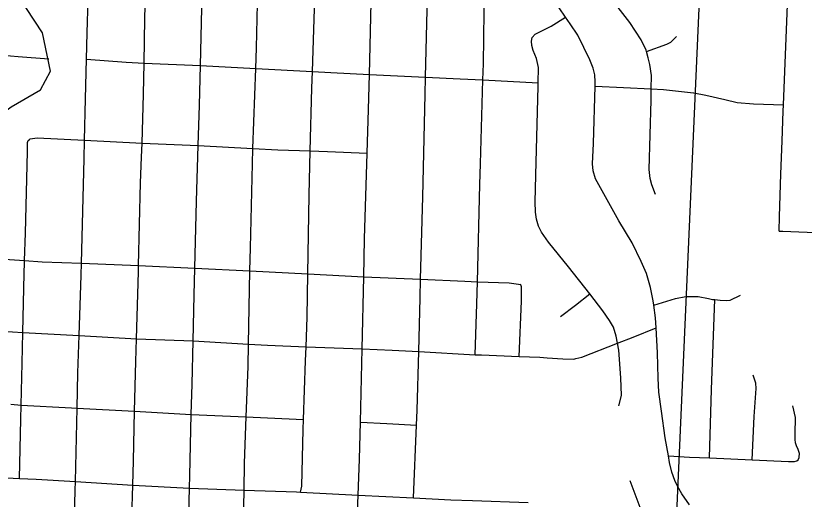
# Model space of a CAD drawing. Extents: x -157.2 to -99.3, y 12.2 to 46.2.
# Drawn here: x -148.41 to -147.366, y 38.421 to 39.061 of the extents above; entities that cross this region are included whole.
import ezdxf

# ---------------------------------------------------------------- set-up
doc = ezdxf.new("R2010")
doc.units = 0
for name, color, linetype in [('tdCoCityStreetMinor', 7, 'Continuous'), ('tdCoHydroRiver', 7, 'Continuous'), ('tdCoSectLine', 7, 'Continuous')]:
    doc.layers.add(name, color=color, linetype=linetype)

msp = doc.modelspace()

# ---------------------------------------------------------------- linework, layer by layer
at = {"layer": 'tdCoCityStreetMinor'}
for p, q in [((-148.3175, 38.9509), (-148.3163, 39.0034)), ((-147.7951, 38.8648), (-147.7917, 38.976)), ((-147.7917, 38.976), (-147.7185, 38.9723)), ((-148.3188, 38.8962), (-148.2428, 38.8924)), ((-148.2428, 38.8924), (-148.1685, 38.8892)), ((-148.1685, 38.8892), (-148.096, 38.8853)), ((-147.3998, 38.7761), (-147.3948, 38.7759)), ((-148.1727, 38.7271), (-148.1, 38.7233)), ((-147.9493, 38.7156), (-147.8742, 38.7122)), ((-148.3288, 38.5417), (-148.2526, 38.5378)), ((-148.2526, 38.5378), (-148.1776, 38.5334)), ((-148.2568, 38.3817), (-148.2551, 38.4401)), ((-147.5836, 38.4102), (-147.597, 38.4456)), ((-148.0332, 38.4307), (-147.9567, 38.4268))]:
    msp.add_line(p, q, dxfattribs=at)
for points in [[(-148.1077, 38.4333), (-148.1071, 38.4689), (-148.1048, 38.5302), (-148.1024, 38.5967), (-148.1018, 38.6266), (-148.1, 38.7233), (-148.0994, 38.754), (-148.0967, 38.865), (-148.096, 38.8853), (-148.0924, 38.991), (-148.0915, 39.0184), (-148.0892, 39.1158), (-148.0878, 39.1745), (-148.0867, 39.2126)], [(-147.3998, 38.7761), (-147.3992, 38.7951), (-147.3974, 38.8515), (-147.3957, 38.8954), (-147.3942, 38.9348), (-147.3939, 38.9432), (-147.3918, 38.998), (-147.3887, 39.0752), (-147.3844, 39.1827), (-147.3833, 39.2061)], [(-147.5631, 38.8246), (-147.5683, 38.8374), (-147.5703, 38.8456), (-147.5718, 38.8577), (-147.5691, 38.9492), (-147.569, 38.964), (-147.5688, 38.9817), (-147.571, 38.9963), (-147.573, 39.0054), (-147.5752, 39.0135), (-147.5757, 39.0153), (-147.5821, 39.0291), (-147.5974, 39.052), (-147.6191, 39.0799), (-147.6322, 39.0969), (-147.6428, 39.1114), (-147.6514, 39.125), (-147.6561, 39.1336), (-147.6606, 39.145), (-147.6635, 39.16), (-147.6652, 39.1751), (-147.6655, 39.1933)], [(-148.3163, 39.0034), (-148.3154, 39.0381), (-148.3127, 39.1267)], [(-148.2401, 38.9982), (-148.2389, 39.0572), (-148.2382, 39.0902), (-148.2375, 39.123)], [(-148.1655, 38.995), (-148.1637, 39.071), (-148.1626, 39.1193), (-148.1626, 39.1193)], [(-148.0332, 38.4307), (-148.0312, 38.4384), (-148.0295, 38.5137), (-148.029, 38.5268), (-148.0265, 38.6042), (-148.0258, 38.6231), (-148.0243, 38.6621), (-148.0233, 38.7193), (-148.0216, 38.8234), (-148.0202, 38.882), (-148.0181, 38.9649), (-148.0174, 38.987), (-148.0134, 39.1122)], [(-147.9419, 38.9832), (-147.9393, 39.0978), (-147.939, 39.1085)], [(-147.8665, 39.0328), (-147.8652, 39.0868), (-147.8648, 39.1048)], [(-147.7917, 38.976), (-147.791, 38.9973), (-147.7894, 39.1009)], [(-147.6432, 38.9678), (-147.643, 38.9733), (-147.6435, 38.9825), (-147.6457, 38.9916), (-147.6504, 39.0027), (-147.6659, 39.035), (-147.6763, 39.0503), (-147.6822, 39.0591), (-147.6992, 39.0843)], [(-147.6135, 38.6277), (-147.6152, 38.637), (-147.6191, 38.649), (-147.6241, 38.6579), (-147.6329, 38.6707), (-147.6503, 38.693), (-147.6783, 38.7289), (-147.7049, 38.7615), (-147.7143, 38.7746), (-147.718, 38.7827), (-147.721, 38.7916), (-147.722, 38.8012), (-147.7225, 38.8145), (-147.7212, 38.867), (-147.7185, 38.9674), (-147.7185, 38.9723), (-147.7183, 38.9923), (-147.721, 39.0042), (-147.7254, 39.0148), (-147.7271, 39.0214), (-147.7276, 39.0271), (-147.7264, 39.0323), (-147.7225, 39.0365), (-147.7012, 39.0471), (-147.6822, 39.0591)], [(-147.5752, 39.0135), (-147.5481, 39.0234), (-147.5432, 39.0259), (-147.5353, 39.0335)], [(-147.8742, 38.7122), (-147.8714, 38.8212), (-147.8682, 38.9566), (-147.8677, 38.9797), (-147.8665, 39.0328)], [(-148.4271, 39.0087), (-148.4065, 39.0069), (-148.3661, 39.0039)], [(-148.3163, 39.0034), (-148.2638, 38.9995), (-148.2401, 38.9982), (-148.1655, 38.995)], [(-148.2428, 38.8924), (-148.2409, 38.9573), (-148.2401, 38.9982)], [(-148.18, 38.4358), (-148.1795, 38.4528), (-148.1776, 38.5334), (-148.1766, 38.5736), (-148.1753, 38.6308), (-148.1739, 38.6913), (-148.173, 38.7271), (-148.1709, 38.8158), (-148.1685, 38.8892), (-148.1667, 38.9426), (-148.1655, 38.995)], [(-148.1655, 38.995), (-148.0924, 38.991), (-148.0174, 38.987), (-147.993, 38.9857), (-147.9419, 38.9832)], [(-147.9493, 38.7156), (-147.9493, 38.7156), (-147.9482, 38.7659), (-147.9447, 38.8792), (-147.943, 38.9368), (-147.9419, 38.9832)], [(-147.9419, 38.9832), (-147.8677, 38.9797), (-147.8216, 38.9775), (-147.7917, 38.976)], [(-147.5552, 38.538), (-147.5587, 38.563), (-147.5599, 38.5815), (-147.5606, 38.6148), (-147.5624, 38.6481), (-147.5631, 38.6611), (-147.5655, 38.6781), (-147.5663, 38.6838), (-147.57, 38.7016), (-147.5754, 38.7201), (-147.5823, 38.7356), (-147.5942, 38.7605), (-147.6119, 38.7896), (-147.6425, 38.8451), (-147.646, 38.8557), (-147.6467, 38.8648), (-147.6455, 38.8917), (-147.6432, 38.9678)], [(-147.6432, 38.9678), (-147.6058, 38.9659), (-147.569, 38.964), (-147.5528, 38.9632), (-147.5131, 38.959), (-147.5124, 38.9589)], [(-148.3229, 38.7334), (-148.3194, 38.8714), (-148.3188, 38.8962), (-148.3175, 38.9509)], [(-147.5124, 38.9589), (-147.4966, 38.9558), (-147.4714, 38.9499), (-147.4551, 38.9462), (-147.4337, 38.9442), (-147.3939, 38.9432)], [(-148.3919, 38.8972), (-148.3908, 38.8981), (-148.3814, 38.8993), (-148.3188, 38.8962)], [(-148.3972, 38.7731), (-148.3942, 38.8813), (-148.3945, 38.8934), (-148.3935, 38.8959), (-148.3919, 38.8972)], [(-148.2474, 38.7303), (-148.2446, 38.8397), (-148.2434, 38.8737), (-148.2428, 38.8924)], [(-148.096, 38.8853), (-148.063, 38.8836), (-148.0202, 38.882), (-147.9972, 38.8811), (-147.9447, 38.8792)], [(-147.8018, 38.6125), (-147.7996, 38.6796), (-147.799, 38.709), (-147.7959, 38.8377), (-147.7951, 38.8648)], [(-148.3983, 38.7345), (-148.3982, 38.737), (-148.3972, 38.7731)], [(-147.3948, 38.7759), (-147.3414, 38.7738), (-147.3334, 38.7729), (-147.3309, 38.7726)], [(-148.5308, 38.7455), (-148.4934, 38.7434), (-148.4712, 38.7419), (-148.3982, 38.737), (-148.375, 38.7355), (-148.3229, 38.7334), (-148.2474, 38.7303), (-148.173, 38.7271), (-148.1727, 38.7271)], [(-148.4004, 38.642), (-148.3986, 38.7201), (-148.3983, 38.7345)], [(-148.3261, 38.6377), (-148.3233, 38.7177), (-148.3229, 38.7334)], [(-148.2502, 38.6333), (-148.2476, 38.7223), (-148.2474, 38.7303)], [(-148.1, 38.7233), (-148.0233, 38.7193), (-147.974, 38.7167), (-147.9493, 38.7156), (-147.9493, 38.7156)], [(-147.9611, 38.3415), (-147.9575, 38.4049), (-147.9567, 38.4268), (-147.9551, 38.4744), (-147.9538, 38.5232), (-147.9519, 38.6009), (-147.9514, 38.6201), (-147.9493, 38.7156)], [(-147.8836, 38.4231), (-147.8794, 38.5193), (-147.8786, 38.5393), (-147.8766, 38.6166), (-147.8749, 38.6875), (-147.8742, 38.7122)], [(-147.8742, 38.7122), (-147.8155, 38.7096), (-147.799, 38.709), (-147.757, 38.7074), (-147.7447, 38.7059), (-147.7425, 38.7053)], [(-147.7436, 38.6101), (-147.7408, 38.6832), (-147.7408, 38.7022), (-147.7413, 38.7049), (-147.7425, 38.7053)], [(-147.6892, 38.6629), (-147.6692, 38.6781), (-147.6503, 38.693)], [(-147.5655, 38.6781), (-147.5368, 38.687), (-147.523, 38.6897), (-147.507, 38.6897), (-147.4932, 38.687), (-147.488, 38.6857), (-147.4846, 38.6853), (-147.4779, 38.6845), (-147.4697, 38.6843), (-147.4646, 38.6848), (-147.4507, 38.6912)], [(-147.4919, 38.4759), (-147.489, 38.5666), (-147.4846, 38.6853)], [(-147.6135, 38.6277), (-147.593, 38.6357), (-147.5624, 38.6481)], [(-148.4738, 38.6463), (-148.4418, 38.6444), (-148.4004, 38.642)], [(-148.4028, 38.5458), (-148.4014, 38.6014), (-148.4004, 38.642)], [(-148.4004, 38.642), (-148.4004, 38.642), (-148.3261, 38.6377), (-148.2502, 38.6333)], [(-148.3288, 38.5417), (-148.3278, 38.5885), (-148.3261, 38.6377)], [(-148.2551, 38.4401), (-148.2542, 38.4722), (-148.2526, 38.5378), (-148.251, 38.6037), (-148.2502, 38.6333)], [(-148.2502, 38.6333), (-148.1753, 38.6308), (-148.1018, 38.6266)], [(-148.1018, 38.6266), (-148.0768, 38.6251), (-148.0258, 38.6231), (-147.9514, 38.6201)], [(-147.7436, 38.6101), (-147.7163, 38.6091), (-147.7065, 38.6085), (-147.686, 38.6071), (-147.6714, 38.6066), (-147.6687, 38.6073), (-147.661, 38.6091), (-147.6135, 38.6277)], [(-147.612, 38.5447), (-147.6083, 38.5585), (-147.609, 38.582), (-147.6117, 38.6185), (-147.6135, 38.6277)], [(-147.9514, 38.6201), (-147.9118, 38.6185), (-147.8766, 38.6166), (-147.8018, 38.6125), (-147.7935, 38.6121), (-147.7436, 38.6101)], [(-147.4354, 38.4732), (-147.4327, 38.5306), (-147.43, 38.5679), (-147.4305, 38.575), (-147.434, 38.5854)], [(-148.4165, 38.5472), (-148.4028, 38.5458), (-148.336, 38.542), (-148.3288, 38.5417)], [(-148.4051, 38.4489), (-148.4033, 38.5272), (-148.4028, 38.5458)], [(-147.3734, 38.4764), (-147.3731, 38.4771), (-147.3728, 38.482), (-147.3743, 38.4872), (-147.3768, 38.4919), (-147.378, 38.4959), (-147.3785, 38.5005), (-147.3785, 38.5077), (-147.3782, 38.5296), (-147.3814, 38.5447)], [(-148.3339, 38.3302), (-148.3327, 38.3782), (-148.3312, 38.4334), (-148.331, 38.4446), (-148.3288, 38.5417)], [(-148.1776, 38.5334), (-148.1048, 38.5302), (-148.0578, 38.5282), (-148.029, 38.5268)], [(-147.5184, 38.4141), (-147.5283, 38.4286), (-147.534, 38.4384), (-147.5379, 38.4461), (-147.5416, 38.4572), (-147.5446, 38.47), (-147.5461, 38.4786), (-147.5503, 38.5023), (-147.5552, 38.538)], [(-147.9538, 38.5232), (-147.9188, 38.5215), (-147.8794, 38.5193)], [(-147.5461, 38.4786), (-147.5181, 38.4771), (-147.4919, 38.4759), (-147.4354, 38.4732), (-147.3871, 38.471), (-147.3792, 38.4714), (-147.3765, 38.4719), (-147.3745, 38.4734), (-147.3734, 38.4764)], [(-148.4395, 38.4507), (-148.4051, 38.4489), (-148.3827, 38.4477), (-148.331, 38.4446), (-148.2551, 38.4401)], [(-148.2551, 38.4401), (-148.18, 38.4358), (-148.1077, 38.4333)], [(-148.2002, 37.6407), (-148.1985, 37.7106), (-148.198, 37.7285), (-148.1965, 37.7796), (-148.1946, 37.8434), (-148.1945, 37.8484), (-148.1931, 37.9182), (-148.1924, 37.9583), (-148.1915, 37.988), (-148.1896, 38.0558), (-148.1887, 38.0905), (-148.1878, 38.1248), (-148.1862, 38.1941), (-148.1857, 38.2161), (-148.1845, 38.2618), (-148.1825, 38.3401), (-148.1822, 38.3506), (-148.18, 38.4358)], [(-148.1107, 38.278), (-148.1105, 38.2864), (-148.1093, 38.3475), (-148.1077, 38.4333)], [(-148.1077, 38.4333), (-148.0382, 38.4309), (-148.0332, 38.4307)], [(-147.9567, 38.4268), (-147.8836, 38.4231), (-147.8836, 38.4231)], [(-147.8836, 38.4231), (-147.834, 38.4206), (-147.8056, 38.4195), (-147.7316, 38.4168)]]:
    msp.add_lwpolyline(points, dxfattribs=at)
at = {"layer": 'tdCoHydroRiver'}
msp.add_lwpolyline([(-149.0231, 38.6867), (-148.948, 38.7109), (-148.9106, 38.7428), (-148.8907, 38.7705), (-148.857, 38.7867), (-148.7718, 38.7853), (-148.7087, 38.8305), (-148.6297, 38.8325), (-148.5674, 38.8541), (-148.4711, 38.8997), (-148.416, 38.9404), (-148.3773, 38.9627), (-148.3638, 38.9875), (-148.3747, 39.0383), (-148.4167, 39.1029), (-148.4486, 39.1371), (-148.5185, 39.1711), (-148.5336, 39.1921), (-148.5191, 39.4267), (-148.5403, 39.5), (-148.5379, 39.522)], dxfattribs=at)
at = {"layer": 'tdCoSectLine'}
msp.add_lwpolyline([(-147.5386, 38.3231), (-147.4948, 39.3109)], dxfattribs=at)

doc.saveas('drawing.dxf')
